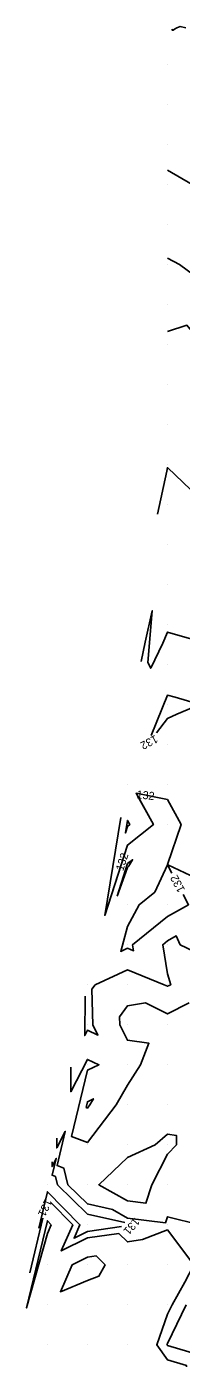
# Model space of a CAD drawing. Extents: x 2354170 to 2357230, y 866100 to 868290.
# Drawn here: x 2355154.8 to 2355193.4, y 866576.6 to 866909.5 of the extents above; entities that cross this region are included whole.
import ezdxf

# ---------------------------------------------------------------- set-up
doc = ezdxf.new("R2010")
doc.units = 0
for name, color, linetype in [('Default', 7, 'Continuous'), ('DTM Contours Minor', 7, 'Continuous'), ('DTM Contours Minor Text', 7, 'Continuous'), ('Exist DTM QL2 LIDAR Elevation Point', 7, 'Continuous')]:
    doc.layers.add(name, color=color, linetype=linetype)

msp = doc.modelspace()

# ---------------------------------------------------------------- linework, layer by layer
at = {"layer": 'Default'}
for points in [[(2355194.56, 866909.19), (2355193.14, 866909.5), (2355192.27, 866909.21), (2355191.75, 866908.91), (2355191.41, 866908.6), (2355191.2, 866908.59), (2355191.09, 866908.9)], [(2355196.16, 866870.01), (2355189.97, 866873.65)], [(2355196.43, 866832.96), (2355194.81, 866834.84), (2355189.97, 866833.3)], [(2355199.68, 866790.01), (2355189.97, 866799.28), (2355189.77, 866798.38), (2355187.49, 866787.62)], [(2355199.97, 866755.26), (2355192.6, 866757.38), (2355189.97, 866758.15), (2355188.82, 866755.41), (2355185.8, 866749.13), (2355185.06, 866750.52), (2355186.18, 866763.47), (2355184.43, 866755.67), (2355183.39, 866750.78)], [(2355198.02, 866740.01), (2355191.87, 866741.9), (2355189.97, 866742.37), (2355185.89, 866732.26)], [(2355187.22, 866732.97), (2355189.97, 866736.58), (2355192.31, 866737.67), (2355198.02, 866740.01)], [(2355227.36, 866687.64), (2355224.79, 866690.01), (2355219.97, 866692.3), (2355213.55, 866700.01), (2355215.16, 866705.19), (2355209.97, 866706.22), (2355202.85, 866700.01), (2355202.28, 866697.7), (2355199.97, 866695.29), (2355190.03, 866700.01), (2355189.99, 866700.03), (2355193.35, 866710.01), (2355189.97, 866716.28), (2355182.13, 866717.85), (2355186.45, 866710.01), (2355179.97, 866704.91), (2355179.55, 866703.6)], [(2355177.71, 866697.89), (2355174.3, 866687.31), (2355178.33, 866711.78)], [(2355179.97, 866709.55), (2355179.46, 866707.96), (2355179.97, 866711.07), (2355180.56, 866710.01), (2355179.97, 866709.55)], [(2355177.36, 866692.16), (2355179.97, 866700.27), (2355181.23, 866701.26), (2355180.52, 866700.01), (2355180.34, 866699.64), (2355179.97, 866699.34), (2355177.36, 866692.16)], [(2355179.97, 866679.1), (2355178.3, 866678.34), (2355179.97, 866684.59), (2355182.86, 866690.01), (2355186.81, 866693.17), (2355189.97, 866699.96), (2355191.07, 866697.89)], [(2355193.88, 866692.59), (2355195.25, 866690.01), (2355189.97, 866687.04), (2355181.24, 866680.01), (2355181.49, 866678.49), (2355179.97, 866679.1)], [(2355199.97, 866676.69), (2355193.18, 866680.01), (2355192.17, 866682.2), (2355189.97, 866680.97), (2355188.78, 866680.01), (2355189.97, 866672.7), (2355190.77, 866670.01), (2355189.97, 866669.6), (2355189.18, 866670.01), (2355179.97, 866673.68), (2355171.9, 866670.01), (2355171.09, 866668.89), (2355171.28, 866660.01), (2355172.58, 866657.4), (2355169.97, 866658.6), (2355169.29, 866657.29), (2355169.4, 866667.13)], [(2355195.42, 866665.45), (2355189.97, 866662.69), (2355184.51, 866665.47), (2355179.97, 866664.72), (2355177.99, 866661.99), (2355178.04, 866660.01), (2355179.97, 866656.11), (2355185.35, 866655.38), (2355183.2, 866650.01), (2355179.97, 866644.89), (2355177.15, 866640.01), (2355169.97, 866630.52), (2355165.99, 866632.05), (2355169.97, 866648.6), (2355172.82, 866650.01), (2355169.97, 866651.31), (2355165.79, 866643.26), (2355165.85, 866649.39)], [(2355169.63, 866639.31), (2355169.97, 866640.75), (2355171.45, 866641.48), (2355170.6, 866640.01), (2355169.97, 866639.18), (2355169.63, 866639.31)], [(2355199.3, 866609.6), (2355198.08, 866610.01), (2355189.97, 866611.99), (2355189.5, 866610.48), (2355179.97, 866611.66), (2355176.21, 866613.77), (2355169.97, 866615.2), (2355165.06, 866620.01), (2355164.08, 866624.12), (2355162.36, 866624.78), (2355164.42, 866633.34), (2355162.28, 866629.22), (2355162.3, 866631.66)], [(2355179.97, 866615.96), (2355172.78, 866620.01), (2355179.97, 866626.84), (2355186.93, 866630.01), (2355189.97, 866632.64), (2355192.26, 866632.29), (2355192.22, 866630.01), (2355189.97, 866627.63), (2355186.03, 866620.01), (2355184.59, 866615.39), (2355179.97, 866615.96)], [(2355190.35, 866564.59), (2355194.47, 866565.51), (2355194.36, 866570.01), (2355194.75, 866574.78), (2355189.97, 866576.19), (2355187.31, 866580.01), (2355189.97, 866587.61), (2355191.12, 866590.01), (2355194.3, 866595.68), (2355196.54, 866600.01), (2355189.97, 866608.71), (2355183.69, 866606.29), (2355179.97, 866605.71), (2355177.81, 866607.84), (2355169.97, 866606.7), (2355163.43, 866603.46), (2355166.3, 866610.01), (2355160.71, 866615.68)], [(2355160.93, 866610.01), (2355159.97, 866610.98), (2355154.77, 866589.2), (2355159.97, 866607.82), (2355160.93, 866610.01)], [(2355158.82, 866611.61), (2355155.57, 866598)], [(2355169.97, 866601.88), (2355166.19, 866600.01), (2355163.21, 866593.25), (2355169.97, 866596.04), (2355172.85, 866597.13), (2355174.38, 866600.01), (2355172.16, 866602.2), (2355169.97, 866601.88)]]:
    msp.add_lwpolyline(points, dxfattribs=at)
at = {"layer": 'DTM Contours Minor'}
for points in [[(2355228.79, 866840.25), (2355228.64, 866840.01), (2355225.21, 866834.77), (2355219.97, 866833.41), (2355217.91, 866832.07), (2355215.13, 866830.01), (2355212.33, 866827.65), (2355209.97, 866822.2), (2355206.61, 866830.01), (2355205.84, 866834.14), (2355202.79, 866840.01), (2355199.97, 866844.9), (2355192.94, 866850.01), (2355189.97, 866851.62)], [(2355198.02, 866740.01), (2355191.87, 866741.9), (2355189.97, 866742.37), (2355185.89, 866732.26)], [(2355187.22, 866732.97), (2355189.97, 866736.58), (2355192.31, 866737.67), (2355198.02, 866740.01)], [(2355182.4, 866717.35), (2355186.45, 866710.01), (2355179.97, 866704.91), (2355174.3, 866687.31), (2355178.33, 866711.78)], [(2355199.97, 866695.29), (2355190.03, 866700.01), (2355189.99, 866700.03), (2355193.35, 866710.01), (2355189.97, 866716.28), (2355187.46, 866716.78)], [(2355179.97, 866679.1), (2355178.3, 866678.34), (2355179.97, 866684.59), (2355182.86, 866690.01), (2355186.81, 866693.17), (2355189.97, 866699.96), (2355191.07, 866697.89)], [(2355193.88, 866692.59), (2355195.25, 866690.01), (2355189.97, 866687.04), (2355181.24, 866680.01), (2355181.49, 866678.49), (2355179.97, 866679.1)], [(2355179.31, 866610.54), (2355169.97, 866612.67), (2355162.48, 866620.01), (2355162, 866622.03), (2355161.15, 866622.36), (2355162.16, 866626.57), (2355161.11, 866624.55), (2355161.12, 866625.74)], [(2355157.81, 866609.17), (2355159.97, 866618.24), (2355168.09, 866610.01), (2355166.61, 866606.64), (2355169.97, 866608.31), (2355178.44, 866609.54)], [(2355194.6, 866590.01), (2355189.97, 866580.35), (2355189.85, 866580.01), (2355189.97, 866579.83), (2355197.57, 866577.6)]]:
    msp.add_lwpolyline(points, dxfattribs=at)
at = {"layer": 'Exist DTM QL2 LIDAR Elevation Point'}
for p, q in [((2355189.97, 866900.01), (2355189.97, 866900.01)), ((2355189.97, 866890.01), (2355189.97, 866890.01)), ((2355189.97, 866880.01), (2355189.97, 866880.01)), ((2355189.97, 866870.01), (2355189.97, 866870.01)), ((2355189.97, 866860.01), (2355189.97, 866860.01)), ((2355189.97, 866850.01), (2355189.97, 866850.01)), ((2355189.97, 866840.01), (2355189.97, 866840.01)), ((2355189.97, 866830.01), (2355189.97, 866830.01)), ((2355189.97, 866820.01), (2355189.97, 866820.01)), ((2355189.97, 866810.01), (2355189.97, 866810.01)), ((2355189.97, 866800.01), (2355189.97, 866800.01)), ((2355189.97, 866790.01), (2355189.97, 866790.01)), ((2355189.97, 866780.01), (2355189.97, 866780.01)), ((2355189.97, 866770.01), (2355189.97, 866770.01)), ((2355189.97, 866760.01), (2355189.97, 866760.01)), ((2355189.97, 866750.01), (2355189.97, 866750.01)), ((2355189.97, 866740.01), (2355189.97, 866740.01)), ((2355189.97, 866730.01), (2355189.97, 866730.01)), ((2355179.97, 866720.01), (2355179.97, 866720.01)), ((2355189.97, 866720.01), (2355189.97, 866720.01)), ((2355179.97, 866710.01), (2355179.97, 866710.01)), ((2355189.97, 866710.01), (2355189.97, 866710.01)), ((2355179.97, 866700.01), (2355179.97, 866700.01)), ((2355189.97, 866700.01), (2355189.97, 866700.01)), ((2355179.97, 866690.01), (2355179.97, 866690.01)), ((2355189.97, 866690.01), (2355189.97, 866690.01)), ((2355179.97, 866680.01), (2355179.97, 866680.01)), ((2355189.97, 866680.01), (2355189.97, 866680.01)), ((2355169.97, 866670.01), (2355169.97, 866670.01)), ((2355179.97, 866670.01), (2355179.97, 866670.01)), ((2355189.97, 866670.01), (2355189.97, 866670.01)), ((2355169.97, 866660.01), (2355169.97, 866660.01)), ((2355179.97, 866660.01), (2355179.97, 866660.01)), ((2355189.97, 866660.01), (2355189.97, 866660.01)), ((2355169.97, 866650.01), (2355169.97, 866650.01)), ((2355179.97, 866650.01), (2355179.97, 866650.01)), ((2355189.97, 866650.01), (2355189.97, 866650.01)), ((2355169.97, 866640.01), (2355169.97, 866640.01)), ((2355179.97, 866640.01), (2355179.97, 866640.01)), ((2355189.97, 866640.01), (2355189.97, 866640.01)), ((2355169.97, 866630.01), (2355169.97, 866630.01)), ((2355179.97, 866630.01), (2355179.97, 866630.01)), ((2355189.97, 866630.01), (2355189.97, 866630.01)), ((2355159.97, 866620.01), (2355159.97, 866620.01)), ((2355169.97, 866620.01), (2355169.97, 866620.01)), ((2355179.97, 866620.01), (2355179.97, 866620.01)), ((2355189.97, 866620.01), (2355189.97, 866620.01)), ((2355159.97, 866610.01), (2355159.97, 866610.01)), ((2355169.97, 866610.01), (2355169.97, 866610.01)), ((2355179.97, 866610.01), (2355179.97, 866610.01)), ((2355189.97, 866610.01), (2355189.97, 866610.01)), ((2355159.97, 866600.01), (2355159.97, 866600.01)), ((2355169.97, 866600.01), (2355169.97, 866600.01)), ((2355179.97, 866600.01), (2355179.97, 866600.01)), ((2355189.97, 866600.01), (2355189.97, 866600.01)), ((2355159.97, 866590.01), (2355159.97, 866590.01)), ((2355169.97, 866590.01), (2355169.97, 866590.01)), ((2355179.97, 866590.01), (2355179.97, 866590.01)), ((2355189.97, 866590.01), (2355189.97, 866590.01)), ((2355159.97, 866580.01), (2355159.97, 866580.01)), ((2355169.97, 866580.01), (2355169.97, 866580.01)), ((2355179.97, 866580.01), (2355179.97, 866580.01)), ((2355189.97, 866580.01), (2355189.97, 866580.01))]:
    msp.add_line(p, q, dxfattribs=at)

# ---------------------------------------------------------------- texts
at = {"layer": 'Default'}
for s, rotation, p in [('132', 208.0543, (2355186.91, 866732.52)), ('132', 72.1312, (2355178.89, 866698.3)), ('132', 117.9217, (2355194.41, 866693.72)), ('131', 245.1092, (2355159.42, 866616.68))]:
    msp.add_text(s, height=2, rotation=rotation, dxfattribs=at).set_placement(p)
at = {"layer": 'DTM Contours Minor Text'}
for s, rotation, p in [('132', 208.0543, (2355186.91, 866732.52)), ('132', 353.5338, (2355182.18, 866716.63)), ('132', 117.9217, (2355194.41, 866693.72)), ('131', 228.834, (2355181.75, 866611.92))]:
    msp.add_text(s, height=2, rotation=rotation, dxfattribs=at).set_placement(p)

doc.saveas('drawing.dxf')
